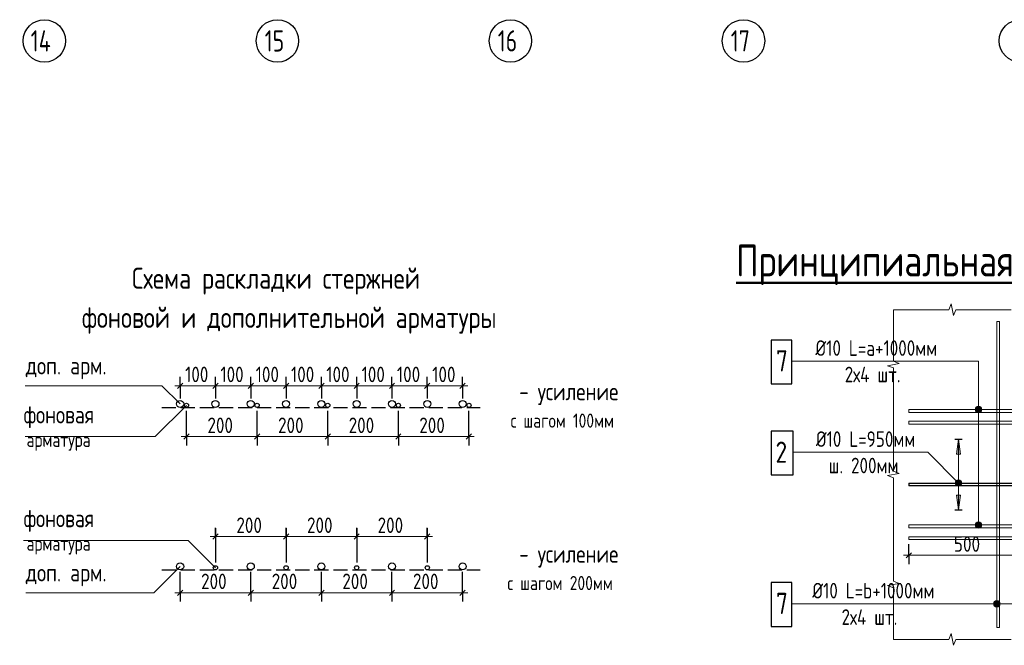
# Model space of a CAD drawing. Header units: millimetres. Extents: x 40580 to 1168286, y -220995 to 81020.
# Tile 317 of 419: x 800649 to 814592, y -121696 to -112842. Entities that reach past the tile are written whole.
import ezdxf

# ---------------------------------------------------------------- set-up
doc = ezdxf.new("R2010")
doc.units = ezdxf.units.MM
doc.linetypes.add('______2', pattern=[270, 200, -70])
doc.linetypes.add('CENTER', pattern=[2, 1.25, -0.25, 0.25, -0.25])
for name, color, linetype, lineweight in [('Standard', 7, 'Continuous', 25), ('Арм.стержн.ниж.зоны 2й ряд', 7, '______2', 25), ('ОСИ', 7, 'CENTER', 15), ('Примечания', 7, 'Continuous', 13), ('Размерная линия_ общее', 7, 'Continuous', 25), ('Текст_ общее', 7, 'Continuous', 25), ('Фоновоя арматура Х1', 52, 'Continuous', 25)]:
    doc.layers.add(name, color=color, linetype=linetype, lineweight=lineweight)
doc.styles.add('GOST 2.304', font='isocpeur.ttf', dxfattribs={"width": 0.8})
doc.styles.add('GOST 2.304-81', font='txt')
doc.styles.add('ISOCPEUR', font='isocpeur.ttf')

msp = doc.modelspace()

# ---------------------------------------------------------------- hatches: boundary and pattern name
at = {"layer": 'Standard', "linetype": 'Continuous', "lineweight": 13, "transparency": 33554687}
msp.add_hatch(color=7, dxfattribs=at).paths.add_polyline_path([(813912.8, -118989.1), (813942.8, -118779.1), (813972.8, -118989.1)], flags=16)
for points in [[(813899.5, -119387.7), (813931.4, -119355.8), (813911, -119367.3)], [(813931.4, -119355.8), (813899.5, -119387.7), (813899.5, -119410.6)], [(813931.4, -119355.8), (813899.5, -119410.6), (813954.3, -119355.8)], [(813954.3, -119355.8), (813899.5, -119410.6), (813911, -119430.9)], [(813954.3, -119355.8), (813911, -119430.9), (813974.6, -119367.3)], [(813974.6, -119367.3), (813911, -119430.9), (813931.4, -119442.4)], [(813974.6, -119367.3), (813931.4, -119442.4), (813986.1, -119387.7)], [(813986.1, -119387.7), (813931.4, -119442.4), (813954.3, -119442.4)], [(813986.1, -119387.7), (813954.3, -119442.4), (813986.1, -119410.6)], [(813986.1, -119410.6), (813954.3, -119442.4), (813974.6, -119430.9)], [(813912.8, -119569.1), (813942.8, -119779.1), (813972.8, -119569.1)]]:
    msp.add_hatch(color=7, dxfattribs=at).paths.add_polyline_path(points)
at = {"layer": 'Текст_ общее', "linetype": 'Continuous', "lineweight": 13, "transparency": 33554687}
for points in [[(814182.2, -118359.1), (814272.2, -118359.1), (814265.9, -118336.6)], [(814182.2, -118359.1), (814265.9, -118336.6), (814188.5, -118336.6)], [(814188.5, -118381.6), (814272.2, -118359.1), (814182.2, -118359.1)], [(814188.5, -118336.6), (814265.9, -118336.6), (814249.7, -118320.4)], [(814188.5, -118336.6), (814249.7, -118320.4), (814204.7, -118320.4)], [(814188.5, -118381.6), (814265.9, -118381.6), (814272.2, -118359.1)], [(814204.7, -118320.4), (814249.7, -118320.4), (814227.2, -118314.1)], [(814204.7, -118397.8), (814265.9, -118381.6), (814188.5, -118381.6)], [(814204.7, -118397.8), (814249.7, -118397.8), (814265.9, -118381.6)], [(814249.7, -118397.8), (814204.7, -118397.8), (814227.2, -118404.1)], [(814182.2, -119992.4), (814272.2, -119992.4), (814265.9, -119969.9)], [(814182.2, -119992.4), (814265.9, -119969.9), (814188.5, -119969.9)], [(814188.5, -120014.9), (814272.2, -119992.4), (814182.2, -119992.4)], [(814188.5, -119969.9), (814265.9, -119969.9), (814249.7, -119953.7)], [(814188.5, -119969.9), (814249.7, -119953.7), (814204.7, -119953.7)], [(814188.5, -120014.9), (814265.9, -120014.9), (814272.2, -119992.4)], [(814204.7, -120031.1), (814265.9, -120014.9), (814188.5, -120014.9)], [(814204.7, -119953.7), (814249.7, -119953.7), (814227.2, -119947.4)], [(814204.7, -120031.1), (814249.7, -120031.1), (814265.9, -120014.9)], [(814249.7, -120031.1), (814204.7, -120031.1), (814227.2, -120037.4)], [(814447.6, -121131.1), (814447.6, -121086.1), (814441.3, -121108.6)], [(814463.8, -121147.3), (814463.8, -121069.9), (814447.6, -121086.1)], [(814463.8, -121147.3), (814447.6, -121086.1), (814447.6, -121131.1)], [(814486.3, -121153.6), (814486.3, -121063.6), (814463.8, -121069.9)], [(814486.3, -121153.6), (814463.8, -121069.9), (814463.8, -121147.3)], [(814508.8, -121147.3), (814508.8, -121069.9), (814486.3, -121063.6)], [(814508.8, -121147.3), (814486.3, -121063.6), (814486.3, -121153.6)], [(814525, -121131.1), (814525, -121086.1), (814508.8, -121069.9)], [(814525, -121131.1), (814508.8, -121069.9), (814508.8, -121147.3)], [(814525, -121086.1), (814525, -121131.1), (814531.3, -121108.6)]]:
    msp.add_hatch(color=7, dxfattribs=at).paths.add_polyline_path(points)

# ---------------------------------------------------------------- linework, layer by layer
at = {"layer": 'Standard', "color": 7, "linetype": 'Continuous', "lineweight": 13, "transparency": 33554687}
for p, q in [((813804.6, -116945.8), (813021.3, -116945.8)), ((813021.3, -116945.8), (813021.3, -117676.9)), ((813021.3, -116945.8), (813021.3, -116945.8)), ((813837.9, -116862.4), (813804.6, -116945.8)), ((813871.3, -117029.1), (813837.9, -116862.4)), ((813904.6, -116945.8), (813871.3, -117029.1)), ((814687.9, -116945.8), (813904.6, -116945.8)), ((813021.3, -117676.9), (813104.6, -117708)), ((813104.6, -117708), (812937.9, -117739.1)), ((812937.9, -117739.1), (813021.3, -117770.2)), ((813021.3, -117770.2), (813021.3, -118501.3)), ((813021.3, -118501.3), (813021.3, -119232.4)), ((813104.6, -119263.5), (812937.9, -119294.7)), ((812937.9, -119294.7), (813021.3, -119325.8)), ((813021.3, -119232.4), (813104.6, -119263.5)), ((813021.3, -119325.8), (813021.3, -120056.9)), ((813911, -119367.3), (813911, -119367.3)), ((813911, -119430.9), (813911, -119430.9)), ((813974.6, -119367.3), (813974.6, -119367.3)), ((813974.6, -119430.9), (813974.6, -119430.9)), ((813021.3, -120056.9), (813021.3, -120788)), ((813104.6, -120819.1), (812937.9, -120850.2)), ((812937.9, -120850.2), (813021.3, -120881.3)), ((813021.3, -120788), (813104.6, -120819.1)), ((813021.3, -120881.3), (813021.3, -121612.4)), ((813804.6, -121612.4), (813837.9, -121529.1)), ((813837.9, -121529.1), (813871.3, -121695.8)), ((813021.3, -121612.4), (813021.3, -121612.4)), ((813021.3, -121612.4), (813804.6, -121612.4)), ((813021.3, -121612.4), (813021.3, -121612.4)), ((813871.3, -121695.8), (813904.6, -121612.4)), ((813904.6, -121612.4), (814687.9, -121612.4))]:
    msp.add_line(p, q, dxfattribs=at)
at = {"layer": 'Standard', "color": 251, "linetype": 'Continuous', "lineweight": 13, "true_color": 0x494949, "transparency": 33554687}
for p, q in [((813912.8, -118989.1), (813942.8, -118779.1)), ((813942.8, -118779.1), (813942.8, -119779.1)), ((813942.8, -118779.1), (813942.8, -118779.1)), ((813942.8, -118779.1), (813942.8, -118779.1)), ((813942.8, -118779.1), (813942.8, -118779.1)), ((813942.8, -118779.1), (813972.8, -118989.1)), ((813972.8, -118989.1), (813912.8, -118989.1)), ((813942.8, -118989.1), (813942.8, -119004.1)), ((813972.8, -119569.1), (813912.8, -119569.1)), ((813912.8, -119569.1), (813942.8, -119779.1)), ((813942.8, -119569.1), (813942.8, -119554.1)), ((813942.8, -119779.1), (813972.8, -119569.1)), ((813942.8, -119779.1), (813942.8, -119779.1)), ((813942.8, -119779.1), (813942.8, -119779.1)), ((813942.8, -119779.1), (813942.8, -119779.1))]:
    msp.add_line(p, q, dxfattribs=at)
at = {"layer": 'Standard', "color": 7, "linetype": 'Continuous', "lineweight": 13, "transparency": 33554687}
for points in [[(814526.3, -117112.4), (814526.3, -121445.8), (814486.3, -121445.8), (814486.3, -117112.4), (814526.3, -117112.4)], [(817301.3, -118359.1), (813239.6, -118359.1), (813239.6, -118399.1), (817301.3, -118399.1)], [(817301.3, -118565.8), (813239.6, -118565.8), (813239.6, -118525.8), (817301.3, -118525.8)], [(811602.5, -118963.2), (813507, -118963.2), (813942.8, -119399.1)], [(813246.3, -119399.1), (813246.3, -119439.1), (813239.6, -119439.1), (813239.6, -119399.1), (813246.3, -119399.1)], [(817467.9, -119992.4), (813239.6, -119992.4), (813239.6, -120032.4), (817467.9, -120032.4)], [(817301.3, -120199.1), (813239.6, -120199.1), (813239.6, -120159.1), (817301.3, -120159.1)]]:
    msp.add_lwpolyline(points, dxfattribs=at)
at = {"layer": 'Standard', "color": 7, "linetype": 'Continuous', "lineweight": 25, "transparency": 33554687}
msp.add_lwpolyline([(814802.9, -119439.1), (813246.3, -119439.1), (813246.3, -119399.1), (814802.9, -119399.1)], dxfattribs=at)
at = {"layer": 'Standard', "color": 7, "linetype": 'Continuous', "lineweight": 13, "transparency": 33554687}
msp.add_circle((813942.8, -119399.1), 45, dxfattribs=at)
at = {"layer": 'Арм.стержн.ниж.зоны 2й ряд', "color": 251, "linetype": 'Continuous', "lineweight": 25, "true_color": 0x494949, "transparency": 33554687}
for p, q in [((813889.5, -118779.1), (813996.1, -118779.1)), ((813889.5, -119779.1), (813996.1, -119779.1))]:
    msp.add_line(p, q, dxfattribs=at)
at = {"layer": 'ОСИ', "color": 7, "linetype": 'Continuous', "lineweight": -3, "transparency": 33554687}
for centre in [(800998.8, -113142.1), (804298.8, -113142.1), (807598.8, -113142.1), (810898.8, -113142.1), (814818.8, -113142.1)]:
    msp.add_circle(centre, 300, dxfattribs=at)
at = {"layer": 'Примечания', "color": 253, "linetype": 'Continuous', "lineweight": -3, "true_color": 0xa0a0a0, "transparency": 33554687}
for p, q in [((802920.9, -118022.1), (802920.9, -117897.1)), ((803420.9, -118022.1), (803420.9, -117897.1)), ((803920.9, -118022.1), (803920.9, -117897.1)), ((804420.9, -118022.1), (804420.9, -117897.1)), ((804920.9, -118022.1), (804920.9, -117897.1)), ((805420.9, -118022.1), (805420.9, -117897.1)), ((805920.9, -118022.1), (805920.9, -117897.1)), ((806420.9, -118022.1), (806420.9, -117897.1)), ((806920.9, -118022.1), (806920.9, -117897.1)), ((802920.9, -118022.1), (802920.9, -118147.1)), ((802920.9, -118022.1), (802920.9, -118205.2)), ((803420.9, -118022.1), (803420.9, -118147.1)), ((803420.9, -118022.1), (803420.9, -118205.2)), ((803920.9, -118022.1), (803920.9, -118147.1)), ((803920.9, -118022.1), (803920.9, -118205.2)), ((804420.9, -118022.1), (804420.9, -118147.1)), ((804420.9, -118022.1), (804420.9, -118205.2)), ((804920.9, -118022.1), (804920.9, -118147.1)), ((804920.9, -118022.1), (804920.9, -118205.2)), ((805420.9, -118022.1), (805420.9, -118147.1)), ((805420.9, -118022.1), (805420.9, -118205.2)), ((805920.9, -118022.1), (805920.9, -118147.1)), ((805920.9, -118022.1), (805920.9, -118205.2)), ((806420.9, -118022.1), (806420.9, -118147.1)), ((806420.9, -118022.1), (806420.9, -118205.2)), ((806920.9, -118022.1), (806920.9, -118147.1)), ((806920.9, -118022.1), (806920.9, -118205.2)), ((803010.9, -118742.7), (803010.9, -118375.2)), ((807010.9, -118742.7), (807010.9, -118375.2)), ((803010.9, -118742.7), (803010.9, -118617.7)), ((804010.9, -118742.7), (804010.9, -118617.7)), ((805010.9, -118742.7), (805010.9, -118617.7)), ((806010.9, -118742.7), (806010.9, -118617.7)), ((807010.9, -118742.7), (807010.9, -118617.7)), ((803010.9, -118742.7), (803010.9, -118867.7)), ((804010.9, -118742.7), (804010.9, -118867.7)), ((805010.9, -118742.7), (805010.9, -118867.7)), ((806010.9, -118742.7), (806010.9, -118867.7)), ((807010.9, -118742.7), (807010.9, -118867.7)), ((803420.9, -120156.7), (803420.9, -120031.7)), ((803420.9, -120037.4), (803420.9, -120499.2)), ((804420.9, -120156.7), (804420.9, -120031.7)), ((804420.9, -120037.4), (804420.9, -120499.2)), ((805420.9, -120156.7), (805420.9, -120031.7)), ((805420.9, -120037.4), (805420.9, -120499.2)), ((806420.9, -120156.7), (806420.9, -120031.7)), ((806420.9, -120037.4), (806420.9, -120499.2)), ((803420.9, -120156.7), (803420.9, -120281.7)), ((803420.9, -120156.7), (803420.9, -120524.2)), ((804420.9, -120156.7), (804420.9, -120281.7)), ((804420.9, -120156.7), (804420.9, -120524.2)), ((805420.9, -120156.7), (805420.9, -120281.7)), ((805420.9, -120156.7), (805420.9, -120524.2)), ((806420.9, -120156.7), (806420.9, -120281.7)), ((806420.9, -120156.7), (806420.9, -120524.2)), ((802920.9, -120951.3), (802920.9, -120654.2)), ((806920.9, -120951.3), (806920.9, -120654.2)), ((802920.9, -120951.3), (802920.9, -120826.3)), ((803920.9, -120951.3), (803920.9, -120826.3)), ((804920.9, -120951.3), (804920.9, -120826.3)), ((805920.9, -120951.3), (805920.9, -120826.3)), ((806920.9, -120951.3), (806920.9, -120826.3)), ((802920.9, -120951.3), (802920.9, -121076.3)), ((803920.9, -120951.3), (803920.9, -121076.3)), ((804920.9, -120951.3), (804920.9, -121076.3)), ((805920.9, -120951.3), (805920.9, -121076.3)), ((806920.9, -120951.3), (806920.9, -121076.3))]:
    msp.add_line(p, q, dxfattribs=at)
at = {"layer": 'Примечания', "color": 7, "linetype": 'Continuous', "lineweight": 13, "transparency": 33554687}
for p, q in [((802920.9, -118022.1), (802845.9, -118022.1)), ((802920.9, -118022.1), (803420.9, -118022.1)), ((803420.9, -118022.1), (803920.9, -118022.1)), ((803920.9, -118022.1), (804420.9, -118022.1)), ((804420.9, -118022.1), (804920.9, -118022.1)), ((804920.9, -118022.1), (805420.9, -118022.1)), ((805420.9, -118022.1), (805920.9, -118022.1)), ((805920.9, -118022.1), (806420.9, -118022.1)), ((806420.9, -118022.1), (806920.9, -118022.1)), ((806920.9, -118022.1), (806995.9, -118022.1)), ((803010.9, -118742.7), (802935.9, -118742.7)), ((803010.9, -118742.7), (804010.9, -118742.7)), ((804010.9, -118742.7), (805010.9, -118742.7)), ((805010.9, -118742.7), (806010.9, -118742.7)), ((806010.9, -118742.7), (807010.9, -118742.7)), ((807010.9, -118742.7), (807085.9, -118742.7)), ((803420.9, -120156.7), (803345.9, -120156.7)), ((803420.9, -120156.7), (804420.9, -120156.7)), ((804420.9, -120156.7), (805420.9, -120156.7)), ((805420.9, -120156.7), (806420.9, -120156.7)), ((806420.9, -120156.7), (806495.9, -120156.7)), ((802920.9, -120951.3), (802845.9, -120951.3)), ((802920.9, -120951.3), (803920.9, -120951.3)), ((803920.9, -120951.3), (804920.9, -120951.3)), ((804920.9, -120951.3), (805920.9, -120951.3)), ((805920.9, -120951.3), (806920.9, -120951.3)), ((806920.9, -120951.3), (806995.9, -120951.3))]:
    msp.add_line(p, q, dxfattribs=at)
at = {"layer": 'Примечания', "color": 7, "linetype": 'Continuous', "lineweight": 25, "transparency": 33554687}
for p, q in [((802883.4, -118059.6), (802958.4, -117984.6)), ((803383.4, -118059.6), (803458.4, -117984.6)), ((803883.4, -118059.6), (803958.4, -117984.6)), ((804383.4, -118059.6), (804458.4, -117984.6)), ((804883.4, -118059.6), (804958.4, -117984.6)), ((805383.4, -118059.6), (805458.4, -117984.6)), ((805883.4, -118059.6), (805958.4, -117984.6)), ((806383.4, -118059.6), (806458.4, -117984.6)), ((806883.4, -118059.6), (806958.4, -117984.6)), ((802973.4, -118780.2), (803048.4, -118705.2)), ((803973.4, -118780.2), (804048.4, -118705.2)), ((804973.4, -118780.2), (805048.4, -118705.2)), ((805973.4, -118780.2), (806048.4, -118705.2)), ((806973.4, -118780.2), (807048.4, -118705.2)), ((803383.4, -120194.2), (803458.4, -120119.2)), ((804383.4, -120194.2), (804458.4, -120119.2)), ((805383.4, -120194.2), (805458.4, -120119.2)), ((806383.4, -120194.2), (806458.4, -120119.2)), ((802883.4, -120988.8), (802958.4, -120913.8)), ((803883.4, -120988.8), (803958.4, -120913.8)), ((804883.4, -120988.8), (804958.4, -120913.8)), ((805883.4, -120988.8), (805958.4, -120913.8)), ((806883.4, -120988.8), (806958.4, -120913.8))]:
    msp.add_line(p, q, dxfattribs=at)
at = {"layer": 'Примечания', "color": 8, "linetype": '______2', "lineweight": -3, "true_color": 0x737373, "transparency": 33554687}
for p, q in [((802660.9, -118330.2), (807170.9, -118330.2)), ((802660.9, -120629.2), (807170.9, -120629.2))]:
    msp.add_line(p, q, dxfattribs=at)
at = {"layer": 'Примечания', "color": 7, "linetype": 'Continuous', "lineweight": 13, "transparency": 33554687}
for points in [[(800727.2, -118022.1), (802662.8, -118022.1), (802920.9, -118280.2)], [(803010.9, -118300.2), (802568.4, -118742.7), (800727.2, -118742.7)], [(803420.9, -120599.2), (803032.7, -120211.1), (800704.2, -120211.1)], [(802920.9, -120579.2), (802548.9, -120951.3), (800735.5, -120951.3)]]:
    msp.add_lwpolyline(points, dxfattribs=at)
at = {"layer": 'Примечания', "color": 253, "linetype": 'Continuous', "lineweight": -3, "true_color": 0xa0a0a0, "transparency": 33554687}
for points in [[(804010.9, -118742.7), (804010.9, -118725.7), (804010.9, -118725.7), (804010.9, -118725.7), (804010.9, -118725.7), (804010.9, -118725.7), (804010.9, -118725.7), (804010.9, -118375.2)], [(805010.9, -118742.7), (805010.9, -118725.7), (805010.9, -118725.7), (805010.9, -118725.7), (805010.9, -118725.7), (805010.9, -118375.2)], [(806010.9, -118742.7), (806010.9, -118725.7), (806010.9, -118725.7), (806010.9, -118375.2)], [(803920.9, -120951.3), (803920.9, -120934.3), (803920.9, -120934.3), (803920.9, -120934.3), (803920.9, -120934.3), (803920.9, -120934.3), (803920.9, -120934.3), (803920.9, -120654.2)], [(804920.9, -120951.3), (804920.9, -120934.3), (804920.9, -120934.3), (804920.9, -120934.3), (804920.9, -120934.3), (804920.9, -120654.2)], [(805920.9, -120951.3), (805920.9, -120934.3), (805920.9, -120934.3), (805920.9, -120654.2)]]:
    msp.add_lwpolyline(points, dxfattribs=at)
at = {"layer": 'Примечания', "color": 7, "linetype": 'Continuous', "lineweight": -3, "transparency": 33554687}
for centre, radius in [((802920.9, -118280.2), 50), ((803420.9, -118280.2), 50), ((803920.9, -118280.2), 50), ((804420.9, -118280.2), 50), ((804920.9, -118280.2), 50), ((805420.9, -118280.2), 50), ((805920.9, -118280.2), 50), ((806420.9, -118280.2), 50), ((806920.9, -118280.2), 50), ((803010.9, -118300.2), 30), ((804010.9, -118300.2), 30), ((805010.9, -118300.2), 30), ((806010.9, -118300.2), 30), ((807010.9, -118300.2), 30), ((802920.9, -120579.2), 50), ((803420.9, -120599.2), 30), ((803920.9, -120579.2), 50), ((804420.9, -120599.2), 30), ((804920.9, -120579.2), 50), ((805420.9, -120599.2), 30), ((805920.9, -120579.2), 50), ((806420.9, -120599.2), 30), ((806920.9, -120579.2), 50)]:
    msp.add_circle(centre, radius, dxfattribs=at)
at = {"layer": 'Размерная линия_ общее', "color": 253, "linetype": 'Continuous', "lineweight": -3, "true_color": 0xa0a0a0, "transparency": 33554687}
for q in [(813239.6, -120265.8), (813239.6, -120297.4), (813239.6, -120547.4)]:
    msp.add_line((813239.6, -120422.4), q, dxfattribs=at)
at = {"layer": 'Размерная линия_ общее', "color": 7, "linetype": 'Continuous', "lineweight": 13, "transparency": 33554687}
for p, q in [((813239.6, -120422.4), (813164.6, -120422.4)), ((814906.3, -120422.4), (813239.6, -120422.4))]:
    msp.add_line(p, q, dxfattribs=at)
at = {"layer": 'Размерная линия_ общее', "color": 7, "linetype": 'Continuous', "lineweight": 25, "transparency": 33554687}
msp.add_line((813277.1, -120384.9), (813202.1, -120459.9), dxfattribs=at)
at = {"layer": 'Текст_ общее', "color": 7, "linetype": 'Continuous', "lineweight": 13, "transparency": 33554687}
for p, q in [((814182.2, -118359.1), (814182.2, -118359.1)), ((814227.2, -118314.1), (814227.2, -118314.1)), ((814272.2, -118359.1), (814272.2, -118359.1)), ((814227.2, -118404.1), (814227.2, -118404.1)), ((814182.2, -119992.4), (814182.2, -119992.4)), ((814227.2, -119947.4), (814227.2, -119947.4)), ((814227.2, -120037.4), (814227.2, -120037.4)), ((814272.2, -119992.4), (814272.2, -119992.4)), ((814441.3, -121108.6), (814441.3, -121108.6)), ((814486.3, -121063.6), (814486.3, -121063.6)), ((814486.3, -121153.6), (814486.3, -121153.6)), ((814531.3, -121108.6), (814531.3, -121108.6))]:
    msp.add_line(p, q, dxfattribs=at)
for points in [[(814227.2, -118359.1), (814227.2, -117675.2), (811582.5, -117675.2)], [(814227.2, -119992.4), (814227.2, -117675.2), (811582.5, -117675.2)], [(814486.3, -121108.6), (814227.2, -121108.6), (811582.5, -121108.6)], [(817401.3, -121108.6), (814227.2, -121108.6), (811582.5, -121108.6)]]:
    msp.add_lwpolyline(points, dxfattribs=at)
for centre in [(814227.2, -118359.1), (814227.2, -119992.4), (814486.3, -121108.6)]:
    msp.add_circle(centre, 45, dxfattribs=at)
at = {"layer": 'Фоновоя арматура Х1', "color": 7, "linetype": 'Continuous', "lineweight": 25, "transparency": 33554687}
for points in [[(811292.5, -117995.2), (811582.5, -117995.2), (811582.5, -117375.2), (811292.5, -117375.2), (811292.5, -117995.2)], [(811292.5, -119283.2), (811602.5, -119283.2), (811602.5, -118663.2), (811292.5, -118663.2), (811292.5, -119283.2)], [(811292.5, -121428.6), (811582.5, -121428.6), (811582.5, -120808.6), (811292.5, -120808.6), (811292.5, -121428.6)]]:
    msp.add_lwpolyline(points, dxfattribs=at)

# ---------------------------------------------------------------- texts
at = {"layer": 'Standard', "color": 7, "linetype": 'Continuous', "lineweight": 25, "transparency": 33554687, "char_height": 220, "attachment_point": 7, "style": 'GOST 2.304'}
for s, insert, width in [('Ø10\\~L=а+1000мм', (811917.7, -117599.2), 1831.802), ('2х4\\~шт.', (812332.1, -117973.2), 1000.985), ('Ø10\\~L=950мм', (811923.5, -118887.4), 1488.033), ('ш.\\~200мм', (812105, -119261.4), 1125.9), ('Ø10\\~L=b+1000мм', (811873.2, -121032.5), 1831.796), ('2х4\\~шт.', (812287.5, -121406.5), 1000.985)]:
    msp.add_mtext(s, dxfattribs=dict(at, insert=insert, width=width))
at = {"layer": 'ОСИ', "color": 7, "linetype": 'Continuous', "lineweight": 25, "transparency": 33554687, "char_height": 300, "attachment_point": 7, "style": 'ISOCPEUR'}
for s, insert, width in [('\\W0.76;14', (800803.8, -113292.1), 504.567), ('\\W0.75;15', (804118.8, -113292.1), 472.641), ('\\W0.75;16', (807418.8, -113292.1), 472.641), ('\\W0.75;17', (810718.8, -113292.1), 472.641)]:
    msp.add_mtext(s, dxfattribs=dict(at, insert=insert, width=width))
at = {"layer": 'Примечания', "color": 7, "linetype": 'Continuous', "lineweight": 50, "transparency": 33554687, "char_height": 300, "attachment_point": 7, "style": 'GOST 2.304-81'}
for s, insert, width in [('Схема\\~раскладки\\~стержней', (802238.2, -116731.8), 6428.766), ('стержней\\~фоновой\\~арматуры\\~внахлёстку', (791717.2, -117207), 6502.985), ('фоновой\\~и\\~дополнительной\\~арматуры', (801529.7, -117286.2), 6865.686)]:
    msp.add_mtext(s, dxfattribs=dict(at, insert=insert, width=width))
at = {"layer": 'Примечания', "color": 7, "linetype": 'Continuous', "lineweight": 25, "transparency": 33554687, "attachment_point": 7, "style": 'GOST 2.304'}
for s, insert, char_height, width in [('доп.\\~арм.', (800735.5, -117930.5), 250, 1208.649), ('100', (802991, -117972.1), 220, 485.085), ('100', (803491, -117972.1), 220, 485.085), ('100', (803991, -117972.1), 220, 485.085), ('100', (804491, -117972.1), 220, 485.085), ('100', (804991, -117972.1), 220, 485.085), ('100', (805491, -117972.1), 220, 485.085), ('100', (805991, -117972.1), 220, 485.085), ('100', (806491, -117972.1), 220, 485.085), ('-\\~усиление', (807721.3, -118296.1), 250, 1510.809), ('фоновая', (800704.2, -118622.7), 250, 1173.248), ('с\\~шагом\\~100мм', (807600.5, -118616.1), 200, 1606.256), ('200', (803307.6, -118692.7), 220, 531.96), ('200', (804307.6, -118692.7), 220, 531.96), ('200', (805307.6, -118692.7), 220, 531.96), ('200', (806307.6, -118692.7), 220, 531.96), ('арматура', (800745.9, -118942.7), 200, 1066.467), ('фоновая', (800704.2, -120091.1), 250, 1173.248), ('200', (803717.6, -120106.7), 220, 531.967), ('200', (804717.6, -120106.7), 220, 531.967), ('200', (805717.6, -120106.7), 220, 531.967), ('арматура', (800745.9, -120411.1), 200, 1066.467), ('-\\~усиление', (807721.3, -120595.1), 250, 1510.809), ('доп.\\~арм.', (800735.5, -120859.6), 250, 1208.649), ('200', (803217.6, -120901.3), 220, 531.967), ('200', (804217.6, -120901.3), 220, 531.967), ('200', (805217.6, -120901.3), 220, 531.967), ('200', (806217.6, -120901.3), 220, 531.967), ('с\\~шагом\\~200мм', (807554.7, -120915.1), 200, 1648.889)]:
    msp.add_mtext(s, dxfattribs=dict(at, insert=insert, char_height=char_height, width=width))
at = {"layer": 'Размерная линия_ общее', "color": 7, "linetype": 'Continuous', "lineweight": 25, "transparency": 33554687, "insert": (813877.4, -120372.4), "char_height": 220, "width": 516.384, "attachment_point": 7, "style": 'GOST 2.304-81'}
msp.add_mtext('500', dxfattribs=at)
at = {"layer": 'Текст_ общее', "color": 7, "linetype": 'Continuous', "lineweight": 50, "transparency": 33554687, "insert": (810793.5, -116597.5), "char_height": 450, "width": 10170.264, "attachment_point": 7, "style": 'GOST 2.304'}
msp.add_mtext('{\\LПринципиальная\\~схема\\~обрамления\\~проёмов}', dxfattribs=at)
at = {"layer": 'Фоновоя арматура Х1', "color": 7, "linetype": 'Continuous', "lineweight": 25, "transparency": 33554687, "char_height": 300, "attachment_point": 7, "style": 'GOST 2.304'}
for s, insert, width in [('7', (811358.9, -117819.9), 320.563), ('2', (811352.5, -119113.2), 341.803), ('7', (811358.9, -121253.2), 320.563)]:
    msp.add_mtext(s, dxfattribs=dict(at, insert=insert, width=width))

doc.saveas('drawing.dxf')
